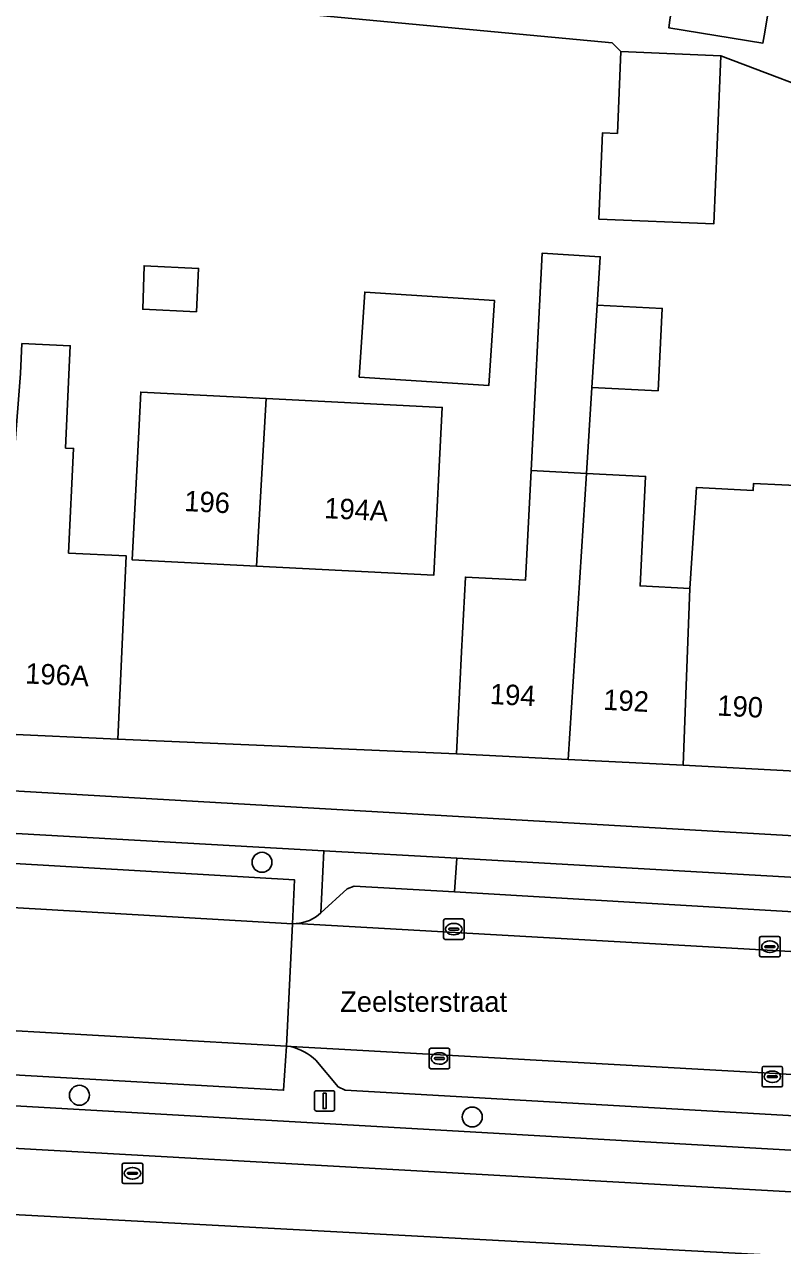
# Model space of a CAD drawing. Extents: x 158086 to 159499, y 382904 to 383981.
# Drawn here: x 158395.9 to 158433, y 383163.1 to 383222.9 of the extents above; entities that cross this region are included whole.
import ezdxf

# ---------------------------------------------------------------- set-up
doc = ezdxf.new("R2010")
doc.units = 0
for name, color, linetype in [('IMGEO_Berm_open', 7, 'Continuous'), ('IMGEO_Boom', 7, 'Continuous'), ('IMGEO_Brandkraan', 7, 'Continuous'), ('IMGEO_Erf', 7, 'Continuous'), ('IMGEO_Fietspad_gesloten', 7, 'Continuous'), ('IMGEO_Kolk', 7, 'Continuous'), ('IMGEO_Lichtmast', 7, 'Continuous'), ('IMGEO_Openbare_ruimte_label', 7, 'Continuous'), ('IMGEO_Pand', 7, 'Continuous'), ('IMGEO_Pand_nummerreeks', 7, 'Continuous'), ('IMGEO_Parkeervlak_open', 7, 'Continuous'), ('IMGEO_Rijbaan_lokaal_gesloten', 7, 'Continuous'), ('IMGEO_Rijbaan_lokaal_open', 7, 'Continuous'), ('IMGEO_Voetpad_open', 7, 'Continuous')]:
    doc.layers.add(name, color=color, linetype=linetype)

msp = doc.modelspace()

# ---------------------------------------------------------------- linework, layer by layer
at = {"layer": 'IMGEO_Berm_open'}
for points in [[(158410.395, 383179.363), (158410.542, 383182.413), (158376.349, 383184.334)], [(158417.046, 383182.047), (158416.944, 383180.404), (158475.029, 383176.971)], [(158474.658, 383178.653), (158459.444, 383179.637), (158417.046, 383182.047)], [(158395.059, 383179.659), (158395.283, 383179.629), (158395.396, 383181.784), (158409.102, 383180.989), (158409, 383178.829), (158409.185, 383178.843)], [(158408.915, 383172.819), (158408.705, 383172.834), (158408.565, 383170.681), (158394.778, 383171.471), (158394.908, 383173.625)], [(158375.415, 383171.065), (158464.529, 383165.969), (158487.406, 383164.364), (158487.539, 383166.035), (158474.588, 383166.996), (158454.152, 383168.258), (158411.587, 383170.678), (158411.239, 383170.841), (158410.146, 383172.145)]]:
    msp.add_lwpolyline(points, dxfattribs=at)
for centre, radius, start, end in [((158409.041, 383180.845), 2.007, 274.10509, 312.40634), ((158408.332, 383170.292), 2.593, 45.59735, 76.99927)]:
    msp.add_arc(centre, radius, start, end, dxfattribs=at)
at = {"layer": 'IMGEO_Boom'}
for centre in [(158407.511, 383181.843), (158398.57, 383170.433), (158417.805, 383169.369)]:
    msp.add_circle(centre, 0.489, dxfattribs=at)
at = {"layer": 'IMGEO_Brandkraan'}
for p, q in [((158400.669, 383166.185), (158400.669, 383167.037)), ((158400.744, 383167.111), (158401.596, 383167.111)), ((158401.67, 383167.037), (158401.67, 383166.185)), ((158400.928, 383166.605), (158400.928, 383166.617)), ((158401.366, 383166.568), (158400.968, 383166.568)), ((158400.971, 383166.654), (158401.369, 383166.654)), ((158401.157, 383166.891), (158401.182, 383166.891)), ((158401.412, 383166.617), (158401.412, 383166.605)), ((158401.596, 383166.111), (158400.744, 383166.111)), ((158401.18, 383166.331), (158401.155, 383166.331))]:
    msp.add_line(p, q, dxfattribs=at)
for points in [[(158400.669, 383166.185), (158400.669, 383167.037)], [(158400.744, 383167.111), (158401.596, 383167.111)], [(158401.67, 383167.037), (158401.67, 383166.185)], [(158401.596, 383166.111), (158400.744, 383166.111)]]:
    msp.add_lwpolyline(points, dxfattribs=at)
for centre, radius, start, end in [((158400.746, 383167.035), 0.0765, 91.55205, 178.44795), ((158400.746, 383167.035), 0.0765, 91.55205, 178.44795), ((158401.594, 383167.035), 0.0765, 1.55205, 88.44795), ((158401.594, 383167.035), 0.0765, 1.55205, 88.44795), ((158400.968, 383166.614), 0.0403, 85.87752, 175.75265), ((158400.965, 383166.604), 0.0366, 178.93798, 274.71019), ((158401.369, 383166.611), 0.043, 264.86636, 352.45326), ((158401.373, 383166.616), 0.0386, 1.73085, 96.63898), ((158400.746, 383166.187), 0.0765, 181.55205, 268.44795), ((158400.746, 383166.187), 0.0765, 181.55205, 268.44795), ((158401.594, 383166.187), 0.0765, 271.55205, 358.44795), ((158401.594, 383166.187), 0.0765, 271.55205, 358.44795)]:
    msp.add_arc(centre, radius, start, end, dxfattribs=at)
for centre, major_axis, ratio, start_param, end_param in [((158401.156, 383166.611), (-0.387, 0.002), 0.722429, 4.712389, 7.853982), ((158401.181, 383166.611), (-0.39, 0.002), 0.717154, 1.570796, 4.712389)]:
    msp.add_ellipse(centre, major_axis=major_axis, ratio=ratio, start_param=start_param, end_param=end_param, dxfattribs=at)
at = {"layer": 'IMGEO_Erf'}
for points in [[(158436.103, 383219.029), (158429.982, 383221.345), (158429.796, 383216.965), (158429.631, 383213.107), (158424.008, 383213.346), (158424.188, 383217.574), (158424.911, 383217.543), (158425.082, 383221.554), (158424.655, 383221.973), (158385.005, 383225.706)], [(158395.753, 383207.251), (158398.123, 383207.141), (158398.058, 383205.732), (158397.891, 383202.129), (158398.282, 383202.111), (158398.044, 383196.984), (158400.861, 383196.853), (158400.676, 383192.866), (158400.444, 383187.871), (158417.034, 383187.157), (158417.287, 383192.151), (158417.473, 383195.811), (158420.421, 383195.662), (158420.694, 383201.031), (158421.236, 383211.685), (158424.075, 383211.503), (158423.923, 383209.131), (158427.106, 383208.97), (158426.902, 383204.938), (158423.666, 383205.102), (158423.397, 383200.894), (158426.295, 383200.747), (158426.023, 383195.378), (158428.453, 383195.254), (158428.783, 383200.202), (158431.564, 383200.06), (158431.581, 383200.399), (158434.349, 383200.259)], [(158393.749, 383161.265), (158400.087, 383160.939), (158400.101, 383161.198), (158403.329, 383161.019), (158404.28, 383161.501), (158406.317, 383161.388), (158407.135, 383160.853), (158407.824, 383160.815), (158407.812, 383160.574), (158414.339, 383160.249), (158419.736, 383159.98), (158425.133, 383159.711), (158430.602, 383159.438), (158436.008, 383159.169), (158436.17, 383162.405), (158371.528, 383165.871)]]:
    msp.add_lwpolyline(points, dxfattribs=at)
for points in [[(158404.297, 383208.796), (158401.669, 383208.927), (158401.733, 383211.061), (158404.403, 383210.928)], [(158418.622, 383205.199), (158412.275, 383205.605), (158412.541, 383209.772), (158418.888, 383209.367)], [(158415.919, 383195.905), (158407.244, 383196.345), (158401.155, 383196.654), (158401.408, 383201.648), (158401.572, 383204.874), (158407.719, 383204.562), (158416.336, 383204.124), (158416.172, 383200.899)]]:
    msp.add_lwpolyline(points, close=True, dxfattribs=at)
at = {"layer": 'IMGEO_Fietspad_gesloten'}
for points in [[(158469.526, 383181.066), (158375.483, 383186.486)], [(158376.349, 383184.334), (158410.542, 383182.413), (158417.046, 383182.047), (158459.444, 383179.637), (158474.658, 383178.653)], [(158494.317, 383163.738), (158487.406, 383164.364), (158464.529, 383165.969), (158375.415, 383171.065)], [(158370.178, 383169.324), (158378.105, 383168.807), (158454.083, 383164.551), (158465.081, 383163.845)]]:
    msp.add_lwpolyline(points, dxfattribs=at)
at = {"layer": 'IMGEO_Kolk'}
for p, q in [((158416.402, 383178.144), (158416.402, 383178.996)), ((158416.477, 383179.07), (158417.329, 383179.07)), ((158417.403, 383178.996), (158417.403, 383178.144)), ((158416.661, 383178.564), (158416.661, 383178.576)), ((158417.099, 383178.527), (158416.701, 383178.527)), ((158416.704, 383178.613), (158417.102, 383178.613)), ((158416.89, 383178.85), (158416.915, 383178.85)), ((158417.145, 383178.576), (158417.145, 383178.564)), ((158417.329, 383178.07), (158416.477, 383178.07)), ((158416.913, 383178.29), (158416.888, 383178.29)), ((158431.878, 383177.284), (158431.878, 383178.136)), ((158431.953, 383178.21), (158432.805, 383178.21)), ((158432.18, 383177.753), (158432.578, 383177.753)), ((158432.366, 383177.99), (158432.391, 383177.99)), ((158432.879, 383178.136), (158432.879, 383177.284)), ((158432.805, 383177.21), (158431.953, 383177.21)), ((158432.137, 383177.704), (158432.137, 383177.716)), ((158432.575, 383177.667), (158432.177, 383177.667)), ((158432.389, 383177.43), (158432.364, 383177.43)), ((158432.621, 383177.716), (158432.621, 383177.704)), ((158415.699, 383171.809), (158415.699, 383172.661)), ((158415.774, 383172.735), (158416.626, 383172.735)), ((158416.187, 383172.515), (158416.212, 383172.515)), ((158416.7, 383172.661), (158416.7, 383171.809)), ((158415.958, 383172.229), (158415.958, 383172.241)), ((158416.396, 383172.192), (158415.998, 383172.192)), ((158416.001, 383172.278), (158416.399, 383172.278)), ((158416.21, 383171.955), (158416.185, 383171.955)), ((158416.442, 383172.241), (158416.442, 383172.229)), ((158431.997, 383170.915), (158431.997, 383171.767)), ((158432.072, 383171.841), (158432.924, 383171.841)), ((158432.998, 383171.767), (158432.998, 383170.915)), ((158416.626, 383171.735), (158415.774, 383171.735)), ((158432.256, 383171.335), (158432.256, 383171.347)), ((158432.694, 383171.298), (158432.296, 383171.298)), ((158432.299, 383171.384), (158432.697, 383171.384)), ((158432.485, 383171.621), (158432.51, 383171.621)), ((158432.74, 383171.347), (158432.74, 383171.335)), ((158432.924, 383170.841), (158432.072, 383170.841)), ((158432.508, 383171.061), (158432.483, 383171.061))]:
    msp.add_line(p, q, dxfattribs=at)
for points in [[(158416.402, 383178.144), (158416.402, 383178.996)], [(158416.477, 383179.07), (158417.329, 383179.07)], [(158417.403, 383178.996), (158417.403, 383178.144)], [(158417.329, 383178.07), (158416.477, 383178.07)], [(158431.878, 383177.284), (158431.878, 383178.136)], [(158431.953, 383178.21), (158432.805, 383178.21)], [(158432.879, 383178.136), (158432.879, 383177.284)], [(158432.805, 383177.21), (158431.953, 383177.21)], [(158415.699, 383171.809), (158415.699, 383172.661)], [(158415.774, 383172.735), (158416.626, 383172.735)], [(158416.7, 383172.661), (158416.7, 383171.809)], [(158431.997, 383170.915), (158431.997, 383171.767)], [(158432.072, 383171.841), (158432.924, 383171.841)], [(158432.998, 383171.767), (158432.998, 383170.915)], [(158416.626, 383171.735), (158415.774, 383171.735)], [(158432.924, 383170.841), (158432.072, 383170.841)]]:
    msp.add_lwpolyline(points, dxfattribs=at)
for centre, radius, start, end in [((158416.479, 383178.994), 0.0765, 91.55205, 178.44795), ((158416.479, 383178.994), 0.0765, 91.55205, 178.44795), ((158417.327, 383178.994), 0.0765, 1.55205, 88.44795), ((158417.327, 383178.994), 0.0765, 1.55205, 88.44795), ((158416.701, 383178.573), 0.0403, 85.87752, 175.75265), ((158416.698, 383178.563), 0.0366, 178.93798, 274.71019), ((158417.102, 383178.57), 0.043, 264.86636, 352.45326), ((158417.106, 383178.575), 0.0386, 1.73085, 96.63898), ((158416.479, 383178.146), 0.0765, 181.55205, 268.44795), ((158416.479, 383178.146), 0.0765, 181.55205, 268.44795), ((158417.327, 383178.146), 0.0765, 271.55205, 358.44795), ((158417.327, 383178.146), 0.0765, 271.55205, 358.44795), ((158431.955, 383178.134), 0.0765, 91.55205, 178.44795), ((158431.955, 383178.134), 0.0765, 91.55205, 178.44795), ((158432.177, 383177.713), 0.0403, 85.87752, 175.75265), ((158432.582, 383177.715), 0.0386, 1.73085, 96.63898), ((158432.803, 383178.134), 0.0765, 1.55205, 88.44795), ((158432.803, 383178.134), 0.0765, 1.55205, 88.44795), ((158431.955, 383177.286), 0.0765, 181.55205, 268.44795), ((158431.955, 383177.286), 0.0765, 181.55205, 268.44795), ((158432.174, 383177.703), 0.0366, 178.93798, 274.71019), ((158432.578, 383177.71), 0.043, 264.86636, 352.45326), ((158432.803, 383177.286), 0.0765, 271.55205, 358.44795), ((158432.803, 383177.286), 0.0765, 271.55205, 358.44795), ((158415.776, 383172.659), 0.0765, 91.55205, 178.44795), ((158415.776, 383172.659), 0.0765, 91.55205, 178.44795), ((158416.624, 383172.659), 0.0765, 1.55205, 88.44795), ((158416.624, 383172.659), 0.0765, 1.55205, 88.44795), ((158415.776, 383171.811), 0.0765, 181.55205, 268.44795), ((158415.776, 383171.811), 0.0765, 181.55205, 268.44795), ((158415.998, 383172.238), 0.0403, 85.87752, 175.75265), ((158415.995, 383172.228), 0.0366, 178.93798, 274.71019), ((158416.399, 383172.235), 0.043, 264.86636, 352.45326), ((158416.403, 383172.24), 0.0386, 1.73085, 96.63898), ((158416.624, 383171.811), 0.0765, 271.55205, 358.44795), ((158416.624, 383171.811), 0.0765, 271.55205, 358.44795), ((158432.074, 383171.765), 0.0765, 91.55205, 178.44795), ((158432.074, 383171.765), 0.0765, 91.55205, 178.44795), ((158432.922, 383171.765), 0.0765, 1.55205, 88.44795), ((158432.922, 383171.765), 0.0765, 1.55205, 88.44795), ((158432.296, 383171.344), 0.0403, 85.87752, 175.75265), ((158432.293, 383171.334), 0.0366, 178.93798, 274.71019), ((158432.697, 383171.341), 0.043, 264.86636, 352.45326), ((158432.701, 383171.346), 0.0386, 1.73085, 96.63898), ((158432.074, 383170.917), 0.0765, 181.55205, 268.44795), ((158432.074, 383170.917), 0.0765, 181.55205, 268.44795), ((158432.922, 383170.917), 0.0765, 271.55205, 358.44795), ((158432.922, 383170.917), 0.0765, 271.55205, 358.44795)]:
    msp.add_arc(centre, radius, start, end, dxfattribs=at)
for centre, major_axis, ratio, start_param, end_param in [((158416.889, 383178.57), (-0.387, 0.002), 0.722429, 4.712389, 7.853982), ((158416.914, 383178.57), (-0.39, 0.002), 0.717154, 1.570796, 4.712389), ((158432.365, 383177.71), (-0.387, 0.002), 0.722429, 4.712389, 7.853982), ((158432.39, 383177.71), (-0.39, 0.002), 0.717154, 1.570796, 4.712389), ((158416.186, 383172.235), (-0.387, 0.002), 0.722429, 4.712389, 7.853982), ((158416.211, 383172.235), (-0.39, 0.002), 0.717154, 1.570796, 4.712389), ((158432.484, 383171.341), (-0.387, 0.002), 0.722429, 4.712389, 7.853982), ((158432.509, 383171.341), (-0.39, 0.002), 0.717154, 1.570796, 4.712389)]:
    msp.add_ellipse(centre, major_axis=major_axis, ratio=ratio, start_param=start_param, end_param=end_param, dxfattribs=at)
at = {"layer": 'IMGEO_Lichtmast'}
for p, q in [((158410.079, 383169.756), (158410.079, 383170.556)), ((158410.079, 383170.556), (158410.079, 383169.756)), ((158410.179, 383170.656), (158410.969, 383170.656)), ((158410.969, 383170.656), (158410.179, 383170.656)), ((158411.069, 383170.556), (158411.069, 383169.756)), ((158411.069, 383169.756), (158411.069, 383170.556)), ((158410.969, 383169.656), (158410.179, 383169.656)), ((158410.179, 383169.656), (158410.969, 383169.656))]:
    msp.add_line(p, q, dxfattribs=at)
msp.add_lwpolyline([(158410.499, 383170.531), (158410.649, 383170.531), (158410.649, 383169.781), (158410.499, 383169.781), (158410.499, 383170.531)], dxfattribs=at)
for centre, start, end in [((158410.179, 383170.556), 90, 180), ((158410.179, 383170.556), 90, 180), ((158410.969, 383170.556), 0, 90), ((158410.969, 383170.556), 360, 90), ((158410.179, 383169.756), 180, 270), ((158410.179, 383169.756), 180, 270), ((158410.969, 383169.756), 270, 0), ((158410.969, 383169.756), 270, 0)]:
    msp.add_arc(centre, 0.1, start, end, dxfattribs=at)
at = {"layer": 'IMGEO_Pand'}
for points in [[(158432.52, 383224.911), (158427.903, 383225.661), (158427.485, 383223.088), (158427.425, 383222.719), (158432.042, 383221.969), (158432.13, 383222.508)], [(158429.982, 383221.345), (158425.082, 383221.554), (158424.911, 383217.543), (158424.188, 383217.574), (158424.008, 383213.346), (158429.631, 383213.107), (158429.796, 383216.965)], [(158423.923, 383209.131), (158424.075, 383211.503), (158421.236, 383211.685), (158420.694, 383201.031), (158423.397, 383200.894), (158423.666, 383205.102)], [(158404.297, 383208.796), (158404.403, 383210.928), (158401.733, 383211.061), (158401.669, 383208.927)], [(158412.275, 383205.605), (158418.622, 383205.199), (158418.888, 383209.367), (158412.541, 383209.772)], [(158423.923, 383209.131), (158423.666, 383205.102), (158426.902, 383204.938), (158427.106, 383208.97)], [(158395.753, 383207.251), (158395.685, 383205.777), (158395.4, 383201.987), (158394.755, 383188.135), (158400.444, 383187.871), (158400.676, 383192.866), (158400.861, 383196.853), (158398.044, 383196.984), (158398.282, 383202.111), (158397.891, 383202.129), (158398.058, 383205.732), (158398.123, 383207.141)], [(158407.719, 383204.562), (158401.572, 383204.874), (158401.408, 383201.648), (158401.155, 383196.654), (158407.244, 383196.345)], [(158407.719, 383204.562), (158407.244, 383196.345), (158415.919, 383195.905), (158416.172, 383200.899), (158416.336, 383204.124)], [(158422.502, 383186.88), (158423.397, 383200.894), (158420.694, 383201.031), (158420.421, 383195.662), (158417.473, 383195.811), (158417.287, 383192.151), (158417.034, 383187.157)], [(158428.453, 383195.254), (158426.023, 383195.378), (158426.295, 383200.747), (158423.397, 383200.894), (158422.502, 383186.88), (158428.138, 383186.594)], [(158428.453, 383195.254), (158428.138, 383186.594), (158433.629, 383186.315), (158434.349, 383200.259), (158431.581, 383200.399), (158431.564, 383200.06), (158428.783, 383200.202)]]:
    msp.add_lwpolyline(points, close=True, dxfattribs=at)
at = {"layer": 'IMGEO_Parkeervlak_open'}
for points in [[(158395.283, 383179.629), (158409, 383178.829), (158409.102, 383180.989), (158395.396, 383181.784)], [(158394.908, 383173.625), (158394.778, 383171.471), (158408.565, 383170.681), (158408.705, 383172.834)]]:
    msp.add_lwpolyline(points, close=True, dxfattribs=at)
for points in [[(158416.944, 383180.404), (158412.029, 383180.672), (158411.674, 383180.537), (158410.395, 383179.363)], [(158475.029, 383176.971), (158416.944, 383180.404)], [(158409.185, 383178.843), (158459.655, 383175.987), (158471.933, 383175.202)], [(158470.425, 383169.248), (158432.081, 383171.528), (158408.915, 383172.819)], [(158410.146, 383172.145), (158411.239, 383170.841), (158411.587, 383170.678), (158454.152, 383168.258), (158474.588, 383166.996), (158487.539, 383166.035), (158494.434, 383165.411)]]:
    msp.add_lwpolyline(points, dxfattribs=at)
for centre, radius, start, end in [((158409.041, 383180.845), 2.007, 274.10509, 312.40634), ((158408.332, 383170.292), 2.593, 45.59735, 76.99927)]:
    msp.add_arc(centre, radius, start, end, dxfattribs=at)
at = {"layer": 'IMGEO_Rijbaan_lokaal_gesloten'}
msp.add_lwpolyline([(158471.933, 383175.202), (158459.655, 383175.987), (158409.185, 383178.843), (158409, 383178.829), (158408.705, 383172.834), (158408.915, 383172.819), (158432.081, 383171.528), (158470.425, 383169.248)], dxfattribs=at)
at = {"layer": 'IMGEO_Rijbaan_lokaal_open'}
msp.add_lwpolyline([(158395.283, 383179.629), (158394.908, 383173.625), (158408.705, 383172.834), (158409, 383178.829)], close=True, dxfattribs=at)
at = {"layer": 'IMGEO_Voetpad_open'}
for points in [[(158385.005, 383225.706), (158424.655, 383221.973), (158425.082, 383221.554), (158429.982, 383221.345), (158436.103, 383219.029), (158439.147, 383218.799), (158440.862, 383218.669), (158439.902, 383199.735), (158439.635, 383194.473), (158439.773, 383194.466), (158439.598, 383191.019), (158439.559, 383190.246), (158439.344, 383186.025), (158440.343, 383185.975), (158440.558, 383190.195), (158440.597, 383190.969), (158440.772, 383194.415), (158441.976, 383218.227), (158447.044, 383217.782), (158453.008, 383217.467), (158453.059, 383218.568), (158472.459, 383216.343)], [(158432.52, 383224.911), (158432.13, 383222.508), (158432.042, 383221.969), (158427.425, 383222.719), (158427.485, 383223.088)], [(158492.162, 383182.888), (158486.808, 383183.527), (158485.731, 383183.68), (158480.268, 383183.957), (158474.768, 383184.237), (158469.486, 383184.505), (158463.806, 383184.793), (158463.812, 383184.91), (158462.664, 383184.842), (158456.951, 383185.132), (158451.295, 383185.419), (158445.855, 383185.695), (158440.343, 383185.975), (158439.344, 383186.025), (158433.629, 383186.315), (158428.138, 383186.594), (158422.502, 383186.88), (158417.034, 383187.157), (158400.444, 383187.871), (158394.755, 383188.135)], [(158375.483, 383186.486), (158469.526, 383181.066)], [(158465.081, 383163.845), (158454.083, 383164.551), (158378.105, 383168.807), (158370.178, 383169.324)], [(158371.528, 383165.871), (158436.17, 383162.405), (158441.772, 383162.126), (158447.375, 383161.847), (158449.397, 383161.657), (158454.838, 383161.386), (158460.279, 383161.115), (158462.321, 383160.805), (158467.975, 383160.374)]]:
    msp.add_lwpolyline(points, dxfattribs=at)
msp.add_lwpolyline([(158417.046, 383182.047), (158410.542, 383182.413), (158410.395, 383179.363), (158411.674, 383180.537), (158412.029, 383180.672), (158416.944, 383180.404)], close=True, dxfattribs=at)

# ---------------------------------------------------------------- texts
at = {"layer": 'IMGEO_Openbare_ruimte_label'}
msp.add_text('Zeelsterstraat', height=1, dxfattribs=at).set_placement((158411.337, 383174.518))
at = {"layer": 'IMGEO_Pand_nummerreeks'}
for s, rotation, p in [('196', 357.09579, (158403.688, 383199.049)), ('194A', 357.09579, (158410.541, 383198.702)), ('196A', 357.34148, (158395.901, 383190.605)), ('194', 357.09745, (158418.652, 383189.599)), ('192', 357.09745, (158424.202, 383189.317)), ('190', 357.09322, (158429.786, 383189.034))]:
    msp.add_text(s, height=1, rotation=rotation, dxfattribs=at).set_placement(p)

doc.saveas('drawing.dxf')
